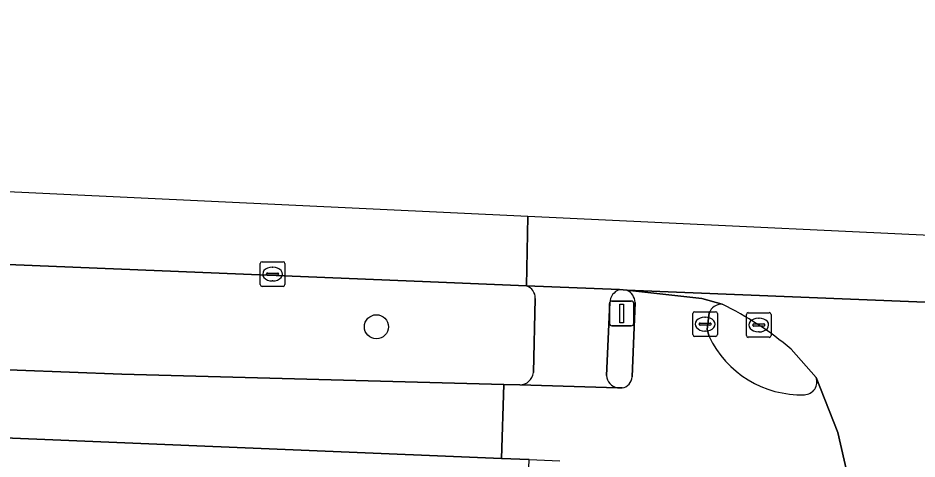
# Model space of a CAD drawing. Extents: x 161354 to 162026, y 386504 to 387460.
# Drawn here: x 161719.03 to 161755.51, y 387436.92 to 387454.81 of the extents above; entities that cross this region are included whole.
import ezdxf

# ---------------------------------------------------------------- set-up
doc = ezdxf.new("R2010")
doc.units = 0
for name, color, linetype in [('IMGEO_Berm_groen', 7, 'Continuous'), ('IMGEO_Boom', 7, 'Continuous'), ('IMGEO_Fietspad_gesloten', 7, 'Continuous'), ('IMGEO_Fietspad_open', 7, 'Continuous'), ('IMGEO_Kolk', 7, 'Continuous'), ('IMGEO_Rijbaan_lokaal_gesloten', 7, 'Continuous'), ('IMGEO_Verkeerseiland_gesloten', 7, 'Continuous'), ('IMGEO_Verkeersregelinstallatiepaal', 7, 'Continuous'), ('IMGEO_Voetpad_open', 7, 'Continuous')]:
    doc.layers.add(name, color=color, linetype=linetype)

msp = doc.modelspace()

# ---------------------------------------------------------------- linework, layer by layer
at = {"layer": 'IMGEO_Berm_groen'}
for points in [[(161739.669, 387443.941), (161735.771, 387444.103), (161577.085, 387450.606), (161570.123, 387450.845), (161568.939, 387450.72), (161566.731, 387450.192), (161564.732, 387449.345), (161557.191, 387446.309), (161554.684, 387445.276), (161553.519, 387444.83)], [(161612.89, 387444.91), (161652.822, 387443.267), (161706.244, 387441.015), (161723.243, 387440.365), (161738.753, 387439.947), (161739.398, 387439.93)], [(161739.947, 387440.422), (161740.016, 387443.436)], [(161586.996, 387439.386), (161587.121, 387438.74), (161591.835, 387439.274), (161601.898, 387439.584), (161610.753, 387439.197), (161612.483, 387439.13), (161628.393, 387438.471), (161644.302, 387437.813), (161676.122, 387436.495), (161707.941, 387435.177), (161736.908, 387434.048), (161739.654, 387433.94), (161739.77, 387436.897), (161738.649, 387436.943), (161708.067, 387438.213), (161679.83, 387439.386)]]:
    msp.add_lwpolyline(points, dxfattribs=at)
for centre, radius, start, end in [((161739.521, 387443.468), 0.496, 356.3258, 72.6623), ((161739.395, 387440.486), 0.556, 270.3037, 353.4281)]:
    msp.add_arc(centre, radius, start, end, dxfattribs=at)
at = {"layer": 'IMGEO_Boom'}
msp.add_circle((161733.577, 387442.282), 0.489, dxfattribs=at)
at = {"layer": 'IMGEO_Fietspad_gesloten'}
msp.add_lwpolyline([(161610.883, 387442.256), (161612.683, 387442.214), (161614.558, 387442.129), (161644.429, 387440.874), (161676.294, 387439.535), (161679.83, 387439.386), (161708.067, 387438.213), (161738.649, 387436.943), (161738.753, 387439.947), (161723.243, 387440.365), (161706.244, 387441.015), (161652.822, 387443.267), (161612.89, 387444.91)], dxfattribs=at)
at = {"layer": 'IMGEO_Fietspad_open'}
for points in [[(161747.604, 387443.2), (161746.786, 387443.427), (161743.735, 387443.77)], [(161744.081, 387443.272), (161743.952, 387440.258)], [(161747.073, 387441.893), (161746.996, 387442.176), (161747.081, 387442.842)], [(161743.542, 387439.801), (161743.359, 387439.812), (161739.398, 387439.93), (161738.753, 387439.947), (161738.649, 387436.943), (161739.77, 387436.897), (161741.023, 387436.845)], [(161752.706, 387436.219), (161752.304, 387437.994), (161751.415, 387440.231)]]:
    msp.add_lwpolyline(points, dxfattribs=at)
for centre, radius, start, end in [((161743.477, 387443.221), 0.606, 4.7809, 64.8006), ((161747.592, 387442.656), 0.544, 88.7754, 160.0088), ((161750.819, 387443.668), 4.145, 205.3559, 271.7335), ((161743.474, 387440.274), 0.478, 278.1691, 358.0369), ((161750.925, 387440.048), 0.523, 272.0579, 20.5245)]:
    msp.add_arc(centre, radius, start, end, dxfattribs=at)
at = {"layer": 'IMGEO_Kolk'}
for p, q in [((161728.861, 387443.995), (161728.861, 387444.847)), ((161728.936, 387444.921), (161729.788, 387444.921)), ((161729.349, 387444.701), (161729.374, 387444.701)), ((161729.862, 387444.847), (161729.862, 387443.995)), ((161729.12, 387444.415), (161729.12, 387444.427)), ((161729.558, 387444.378), (161729.16, 387444.378)), ((161729.163, 387444.464), (161729.561, 387444.464)), ((161729.604, 387444.427), (161729.604, 387444.415)), ((161729.788, 387443.921), (161728.936, 387443.921)), ((161729.372, 387444.141), (161729.347, 387444.141)), ((161746.414, 387441.965), (161746.414, 387442.817)), ((161746.489, 387442.891), (161747.341, 387442.891)), ((161747.415, 387442.817), (161747.415, 387441.965)), ((161748.666, 387442.855), (161749.518, 387442.855)), ((161746.716, 387442.434), (161747.114, 387442.434)), ((161746.902, 387442.671), (161746.927, 387442.671)), ((161748.591, 387441.929), (161748.591, 387442.781)), ((161749.079, 387442.635), (161749.104, 387442.635)), ((161749.592, 387442.781), (161749.592, 387441.929)), ((161746.673, 387442.385), (161746.673, 387442.397)), ((161747.111, 387442.348), (161746.713, 387442.348)), ((161746.925, 387442.111), (161746.9, 387442.111)), ((161747.157, 387442.397), (161747.157, 387442.385)), ((161748.85, 387442.349), (161748.85, 387442.361)), ((161749.288, 387442.312), (161748.89, 387442.312)), ((161748.893, 387442.398), (161749.291, 387442.398)), ((161749.102, 387442.075), (161749.077, 387442.075)), ((161749.334, 387442.361), (161749.334, 387442.349)), ((161747.341, 387441.891), (161746.489, 387441.891)), ((161749.518, 387441.855), (161748.666, 387441.855))]:
    msp.add_line(p, q, dxfattribs=at)
for points in [[(161728.861, 387443.995), (161728.861, 387444.847)], [(161728.936, 387444.921), (161729.788, 387444.921)], [(161729.862, 387444.847), (161729.862, 387443.995)], [(161729.788, 387443.921), (161728.936, 387443.921)], [(161746.414, 387441.965), (161746.414, 387442.817)], [(161746.489, 387442.891), (161747.341, 387442.891)], [(161747.415, 387442.817), (161747.415, 387441.965)], [(161748.666, 387442.855), (161749.518, 387442.855)], [(161748.591, 387441.929), (161748.591, 387442.781)], [(161749.592, 387442.781), (161749.592, 387441.929)], [(161747.341, 387441.891), (161746.489, 387441.891)], [(161749.518, 387441.855), (161748.666, 387441.855)]]:
    msp.add_lwpolyline(points, dxfattribs=at)
for centre, radius, start, end in [((161728.938, 387444.845), 0.0765, 91.552, 178.448), ((161728.938, 387444.845), 0.0765, 91.552, 178.448), ((161729.786, 387444.845), 0.0765, 1.552, 88.448), ((161729.786, 387444.845), 0.0765, 1.552, 88.448), ((161729.16, 387444.424), 0.0403, 85.8775, 175.7526), ((161729.157, 387444.414), 0.0366, 178.938, 274.7102), ((161729.561, 387444.421), 0.043, 264.8664, 352.4533), ((161729.565, 387444.426), 0.0386, 1.7309, 96.639), ((161728.938, 387443.997), 0.0765, 181.552, 268.448), ((161728.938, 387443.997), 0.0765, 181.552, 268.448), ((161729.786, 387443.997), 0.0765, 271.552, 358.448), ((161729.786, 387443.997), 0.0765, 271.552, 358.448), ((161746.491, 387442.815), 0.0765, 91.552, 178.448), ((161746.491, 387442.815), 0.0765, 91.552, 178.448), ((161747.339, 387442.815), 0.0765, 1.552, 88.448), ((161747.339, 387442.815), 0.0765, 1.552, 88.448), ((161748.668, 387442.779), 0.0765, 91.552, 178.448), ((161748.668, 387442.779), 0.0765, 91.552, 178.448), ((161749.516, 387442.779), 0.0765, 1.552, 88.448), ((161749.516, 387442.779), 0.0765, 1.552, 88.448), ((161746.713, 387442.394), 0.0403, 85.8775, 175.7526), ((161747.118, 387442.396), 0.0386, 1.7309, 96.639), ((161746.71, 387442.384), 0.0366, 178.938, 274.7102), ((161747.114, 387442.391), 0.043, 264.8664, 352.4533), ((161748.89, 387442.358), 0.0403, 85.8775, 175.7526), ((161748.887, 387442.348), 0.0366, 178.938, 274.7102), ((161749.291, 387442.355), 0.043, 264.8664, 352.4533), ((161749.295, 387442.36), 0.0386, 1.7309, 96.639), ((161746.491, 387441.967), 0.0765, 181.552, 268.448), ((161746.491, 387441.967), 0.0765, 181.552, 268.448), ((161747.339, 387441.967), 0.0765, 271.552, 358.448), ((161747.339, 387441.967), 0.0765, 271.552, 358.448), ((161748.668, 387441.931), 0.0765, 181.552, 268.448), ((161748.668, 387441.931), 0.0765, 181.552, 268.448), ((161749.516, 387441.931), 0.0765, 271.552, 358.448), ((161749.516, 387441.931), 0.0765, 271.552, 358.448)]:
    msp.add_arc(centre, radius, start, end, dxfattribs=at)
for centre, major_axis, ratio, start_param, end_param in [((161729.348, 387444.421), (-0.387, 0.002), 0.722429, 4.712389, 7.853982), ((161729.373, 387444.421), (-0.39, 0.002), 0.717154, 1.570796, 4.712389), ((161746.901, 387442.391), (-0.387, 0.002), 0.722429, 4.712389, 7.853982), ((161746.926, 387442.391), (-0.39, 0.002), 0.717154, 1.570796, 4.712389), ((161749.078, 387442.355), (-0.387, 0.002), 0.722429, 4.712389, 7.853982), ((161749.103, 387442.355), (-0.39, 0.002), 0.717154, 1.570796, 4.712389)]:
    msp.add_ellipse(centre, major_axis=major_axis, ratio=ratio, start_param=start_param, end_param=end_param, dxfattribs=at)
at = {"layer": 'IMGEO_Rijbaan_lokaal_gesloten'}
for points in [[(161739.727, 387446.755), (161611.63, 387452.826), (161559.208, 387454.807), (161559.197, 387453.359), (161566.731, 387450.192), (161568.939, 387450.72), (161570.123, 387450.845), (161577.085, 387450.606), (161735.771, 387444.103), (161739.669, 387443.941), (161739.727, 387446.755)], [(161780.561, 387444.674), (161772.75, 387445.19), (161760.92, 387445.751), (161739.727, 387446.755), (161739.669, 387443.941), (161743.437, 387443.79), (161743.735, 387443.77), (161776.351, 387442.45), (161776.626, 387442.443), (161780.446, 387442.295), (161780.561, 387444.674)], [(161772.317, 387442.231), (161772.496, 387442.244), (161776.351, 387442.45), (161743.735, 387443.77), (161746.786, 387443.427), (161747.604, 387443.2)], [(161750.4, 387441.38), (161751.415, 387440.231), (161752.304, 387437.994), (161752.706, 387436.219), (161753.362, 387433.119), (161754.185, 387429.336), (161758.307, 387429.031), (161758.563, 387432.895), (161758.724, 387435.8), (161758.985, 387439.56)]]:
    msp.add_lwpolyline(points, dxfattribs=at)
msp.add_arc((161741.733, 387431.123), 13.428, 49.8029, 64.0745, dxfattribs=at)
at = {"layer": 'IMGEO_Verkeerseiland_gesloten'}
for points in [[(161743.735, 387443.77), (161743.437, 387443.79)], [(161743.048, 387443.264), (161742.918, 387440.305)], [(161743.952, 387440.258), (161744.081, 387443.272)], [(161747.081, 387442.842), (161746.996, 387442.176), (161747.073, 387441.893)], [(161751.415, 387440.231), (161750.4, 387441.38)], [(161743.359, 387439.812), (161743.542, 387439.801)]]:
    msp.add_lwpolyline(points, dxfattribs=at)
for centre, radius, start, end in [((161743.631, 387443.24), 0.583, 109.3896, 177.6414), ((161743.477, 387443.221), 0.606, 4.7809, 64.8006), ((161747.592, 387442.656), 0.544, 88.7754, 160.0088), ((161741.733, 387431.123), 13.428, 49.8029, 64.0745), ((161750.819, 387443.668), 4.145, 205.3559, 271.7335), ((161743.434, 387440.323), 0.517, 182.0174, 261.6093), ((161743.474, 387440.274), 0.478, 278.1691, 358.0369), ((161750.925, 387440.048), 0.523, 272.0579, 20.5245)]:
    msp.add_arc(centre, radius, start, end, dxfattribs=at)
at = {"layer": 'IMGEO_Verkeersregelinstallatiepaal'}
for p, q in [((161743.029, 387442.423), (161743.029, 387443.223)), ((161743.029, 387443.223), (161743.029, 387442.423)), ((161743.129, 387443.323), (161743.919, 387443.323)), ((161743.919, 387443.323), (161743.129, 387443.323)), ((161744.019, 387443.223), (161744.019, 387442.423)), ((161744.019, 387442.423), (161744.019, 387443.223)), ((161743.919, 387442.323), (161743.129, 387442.323)), ((161743.129, 387442.323), (161743.919, 387442.323))]:
    msp.add_line(p, q, dxfattribs=at)
msp.add_lwpolyline([(161743.449, 387443.198), (161743.599, 387443.198), (161743.599, 387442.448), (161743.449, 387442.448), (161743.449, 387443.198)], dxfattribs=at)
for centre, start, end in [((161743.129, 387443.223), 90, 180), ((161743.129, 387443.223), 90, 180), ((161743.919, 387443.223), 0, 90), ((161743.919, 387443.223), 360, 90), ((161743.129, 387442.423), 180, 270), ((161743.129, 387442.423), 180, 270), ((161743.919, 387442.423), 270, 0), ((161743.919, 387442.423), 270, 0)]:
    msp.add_arc(centre, 0.1, start, end, dxfattribs=at)
at = {"layer": 'IMGEO_Voetpad_open'}
for points in [[(161743.437, 387443.79), (161739.669, 387443.941)], [(161740.016, 387443.436), (161739.947, 387440.422)], [(161742.918, 387440.305), (161743.048, 387443.264)], [(161739.398, 387439.93), (161743.359, 387439.812)]]:
    msp.add_lwpolyline(points, dxfattribs=at)
for centre, radius, start, end in [((161739.521, 387443.468), 0.496, 356.3258, 72.6623), ((161743.631, 387443.24), 0.583, 109.3896, 177.6414), ((161739.395, 387440.486), 0.556, 270.3037, 353.4281), ((161743.434, 387440.323), 0.517, 182.0174, 261.6093)]:
    msp.add_arc(centre, radius, start, end, dxfattribs=at)

doc.saveas('drawing.dxf')
